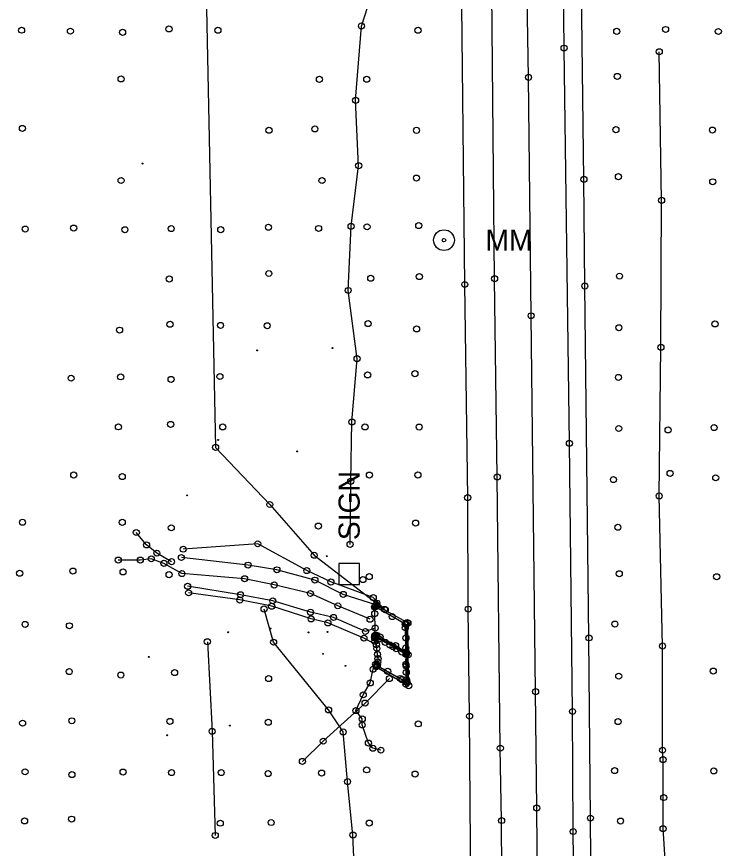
# Model space of a CAD drawing. Extents: x 20503438 to 20508873, y 7964251 to 7984667.
# Drawn here: x 20505218.6 to 20505452, y 7982531.3 to 7982806.9 of the extents above; entities that cross this region are included whole.
import ezdxf

# ---------------------------------------------------------------- set-up
doc = ezdxf.new("R2010")
doc.units = 0
for name, color, linetype in [('SurBreakLine', 7, 'Continuous'), ('SurConcreteSlab', 7, 'Continuous'), ('SurControl', 7, 'Continuous'), ('SurDrainageArrowDown', 7, 'Continuous'), ('SurEdgeRoadPaved', 7, 'Continuous'), ('SurEdgeShoulderPaved', 7, 'Continuous'), ('SurFenceWire', 7, 'Continuous'), ('SurPointsNonDTM', 7, 'Continuous'), ('SurRoadPoints', 7, 'Continuous'), ('SurSurveyPoints', 7, 'Continuous')]:
    doc.layers.add(name, color=color, linetype=linetype)

msp = doc.modelspace()

# ---------------------------------------------------------------- linework, layer by layer
at = {"layer": 'SurBreakLine'}
for points in [[(20505398.64, 7981809.84), (20505397.46, 7981930.08), (20505397.17, 7981970), (20505396.52, 7982021.97), (20505396.21, 7982060.19), (20505395.53, 7982104.61), (20505393.93, 7982230.88), (20505393.64, 7982260.99), (20505392.31, 7982377.38), (20505390.8, 7982544.69), (20505390.42, 7982583.24), (20505388.95, 7982707.76), (20505388.09, 7982786.72), (20505387.46, 7982826.69)], [(20505340.63, 7982610.34), (20505336.66, 7982614.39), (20505322.64, 7982619.57), (20505314.65, 7982623.35), (20505298.43, 7982632.21), (20505273.71, 7982630.43)], [(20505337.51, 7982612.01), (20505326.72, 7982615.45), (20505317.35, 7982620.19), (20505304.77, 7982623.61), (20505295.2, 7982625.16), (20505273.12, 7982627.68)], [(20505337.31, 7982604.3), (20505334.09, 7982603.16), (20505323.5, 7982607.84), (20505315.88, 7982609.53), (20505303.39, 7982613.32), (20505292.7, 7982615.34), (20505275.16, 7982618.14)], [(20505337.7, 7982598.79), (20505333.58, 7982600.97), (20505321.65, 7982606.02), (20505316.09, 7982607.34), (20505303.02, 7982611.52), (20505292.49, 7982613.61), (20505275.5, 7982615.98)], [(20505337.99, 7982591.95), (20505338.04, 7982592.08), (20505338.18, 7982593.06), (20505338.24, 7982594.21), (20505338.08, 7982595.57), (20505337.86, 7982597.54), (20505337.7, 7982598.79), (20505337.22, 7982599.92), (20505337.17, 7982601.01), (20505337.13, 7982601.25), (20505337.19, 7982601.96), (20505337.31, 7982604.3), (20505337.14, 7982609.11), (20505337.07, 7982611.31), (20505337.51, 7982612.01)], [(20505337.99, 7982591.95), (20505341.45, 7982589.97), (20505345.59, 7982587.61), (20505346.21, 7982587.25), (20505347.62, 7982586.44), (20505347.64, 7982587.24), (20505347.6, 7982589.6), (20505347.58, 7982591.74), (20505347.47, 7982592.3), (20505347.52, 7982595.56), (20505346.19, 7982596.33), (20505344.28, 7982597.43), (20505343.26, 7982598.13), (20505342.17, 7982598.7), (20505340.62, 7982599.55), (20505338.53, 7982600.72), (20505337.34, 7982601.56), (20505337.68, 7982601.97), (20505338.94, 7982601.38), (20505344.05, 7982598.5), (20505347.48, 7982596.39), (20505347.45, 7982597.73), (20505347.49, 7982601.01), (20505347.27, 7982604.38), (20505347.28, 7982605.65), (20505342.94, 7982608.12), (20505337.32, 7982611.34), (20505337.07, 7982611.31)]]:
    msp.add_lwpolyline(points, dxfattribs=at)
at = {"layer": 'SurConcreteSlab'}
for points in [[(20505337.67, 7982591.49), (20505347.44, 7982585.76), (20505348.4, 7982585.19), (20505348.24, 7982595.47), (20505348.16, 7982605.95), (20505347.86, 7982606.16), (20505337.62, 7982611.79), (20505337.43, 7982611.41), (20505347.43, 7982605.65), (20505347.57, 7982605.57), (20505347.67, 7982595.86), (20505347.85, 7982586.29), (20505347.76, 7982586.31), (20505337.88, 7982591.85)], [(20505337.84, 7982601.52), (20505347.59, 7982596.08)]]:
    msp.add_lwpolyline(points, dxfattribs=at)
at = {"layer": 'SurControl'}
for centre in [(20505260.22, 7982758.19), (20505323.12, 7982697.06), (20505298.23, 7982696.31), (20505285.26, 7982666.65), (20505311.49, 7982662.83), (20505275.08, 7982648.28), (20505321.26, 7982628.12), (20505302.66, 7982604.16), (20505321.5, 7982603.02), (20505288.65, 7982602.93), (20505315.24, 7982602.86), (20505262.3, 7982594.75), (20505320.02, 7982595.79), (20505327.45, 7982591.79), (20505289.21, 7982572.01), (20505268.43, 7982568.78)]:
    msp.add_circle(centre, 0.15, dxfattribs=at)
at = {"layer": 'SurDrainageArrowDown'}
for points in [[(20505328.97, 7982632.04), (20505329.19, 7982652.95), (20505329.61, 7982672.6), (20505331.29, 7982693.55), (20505328.36, 7982716.15), (20505329.31, 7982737.42), (20505331.83, 7982757.48), (20505330.83, 7982779.14), (20505332.76, 7982803.76), (20505334.91, 7982810.26)], [(20505433.67, 7982507.11), (20505434.24, 7982513.88), (20505432.64, 7982537.87), (20505432.65, 7982560.73), (20505432.48, 7982563.85), (20505432.47, 7982598.37), (20505431.36, 7982648.08), (20505431.94, 7982697.33), (20505432.18, 7982746.04), (20505431.39, 7982795.23)], [(20505269.85, 7982626.3), (20505265, 7982629.13), (20505261.61, 7982631.85), (20505258.19, 7982635.96)], [(20505335.62, 7982607.22), (20505324.93, 7982611.68), (20505315.87, 7982615.75), (20505303.86, 7982618.58), (20505294.06, 7982620.66), (20505273.28, 7982622.35), (20505267.35, 7982625.75), (20505263.13, 7982627.24), (20505259.49, 7982626.82), (20505252.2, 7982626.82)], [(20505341.65, 7982280.49), (20505338.19, 7982329.69), (20505336.31, 7982381.46), (20505334.66, 7982414.52), (20505332.86, 7982439.51), (20505332.04, 7982464.58), (20505332.94, 7982488.07), (20505331.04, 7982511.58), (20505329.95, 7982535.72), (20505328.15, 7982553.44), (20505326.7, 7982569.9), (20505321.88, 7982577.19), (20505303.66, 7982599.63), (20505300.5, 7982610.62)], [(20505339.19, 7982563.86), (20505336.53, 7982564.49), (20505335.05, 7982566.22), (20505333, 7982572.22), (20505333.04, 7982574.2), (20505330.93, 7982576.95), (20505333.36, 7982582.18), (20505335.68, 7982586.14), (20505336.63, 7982590.65), (20505337.44, 7982592.34)]]:
    msp.add_lwpolyline(points, dxfattribs=at)
at = {"layer": 'SurEdgeRoadPaved'}
for points in [[(20505403.63, 7982474.93), (20505402.88, 7982536.9), (20505402.67, 7982576.67), (20505401.63, 7982665.51), (20505399.87, 7982796.43), (20505397.64, 7982996.42), (20505397.31, 7983043.62), (20505395.75, 7983196.59), (20505394.62, 7983287.56), (20505393.71, 7983393.22), (20505391.47, 7983583.96), (20505391.16, 7983613.2), (20505390.95, 7983649.19), (20505388.69, 7983846.62), (20505387.86, 7983937.63), (20505387.13, 7984000.04), (20505387.09, 7984002.85), (20505386.65, 7984030.88), (20505382.6, 7984465.04)], [(20505388.35, 7981679.93), (20505385.03, 7981993.21), (20505384.45, 7982039.17), (20505383.88, 7982095.02), (20505381.48, 7982299.61), (20505380.65, 7982383.29), (20505379.4, 7982506.12), (20505379.18, 7982540.54), (20505378.75, 7982564.52), (20505377.74, 7982654.37), (20505376.87, 7982720.03), (20505375.97, 7982814.93)]]:
    msp.add_lwpolyline(points, dxfattribs=at)
at = {"layer": 'SurEdgeShoulderPaved'}
for points in [[(20505376.33, 7981854.83), (20505375.9, 7981890.93), (20505375.62, 7981921.5), (20505375.22, 7981960.81), (20505374.97, 7981989.08), (20505374.41, 7982023.3), (20505374.1, 7982059.76), (20505373.58, 7982096.65), (20505373.13, 7982134.3), (20505372.89, 7982167.83), (20505372.29, 7982205.3), (20505371.89, 7982239.27), (20505371.72, 7982275.43), (20505370.69, 7982352.42), (20505370.32, 7982389.99), (20505369.91, 7982434.24), (20505369.5, 7982468.48), (20505369.07, 7982503.94), (20505368.59, 7982575.12), (20505368.11, 7982610.58), (20505367.94, 7982647.52), (20505366.98, 7982718.13), (20505365.41, 7982861.87)], [(20505409.22, 7982474.99), (20505408.61, 7982541.34), (20505408.12, 7982601.06), (20505406.74, 7982717.6), (20505406.44, 7982753), (20505405.66, 7982815.99)]]:
    msp.add_lwpolyline(points, dxfattribs=at)
at = {"layer": 'SurFenceWire'}
for points in [[(20505263.07, 7983570.84), (20505264.2, 7983465.89), (20505264.6, 7983384.22), (20505265.76, 7983299.57), (20505267.13, 7983213.61), (20505277.91, 7983026.79), (20505279.9, 7982903.03), (20505280.94, 7982831.19), (20505284.45, 7982664.16), (20505302.4, 7982645.24), (20505317.11, 7982628.42), (20505340.63, 7982610.34)], [(20505340.4, 7982610.5), (20505337.86, 7982612.57)], [(20505281.71, 7982599.79), (20505283.3, 7982570.11), (20505284.33, 7982535.6)], [(20505342, 7982587.56), (20505333.94, 7982579.45), (20505320.09, 7982566.84), (20505313.2, 7982560.14)]]:
    msp.add_lwpolyline(points, dxfattribs=at)
at = {"layer": 'SurPointsNonDTM'}
for centre in [(20505284.45, 7982664.16), (20505302.4, 7982645.24), (20505317.11, 7982628.42), (20505337.86, 7982612.57), (20505340.4, 7982610.5), (20505340.63, 7982610.34), (20505281.71, 7982599.79), (20505342, 7982587.56), (20505333.94, 7982579.45), (20505283.3, 7982570.11), (20505320.09, 7982566.84), (20505313.2, 7982560.14), (20505432.87, 7982548.16), (20505284.33, 7982535.6)]:
    msp.add_circle(centre, 1, dxfattribs=at)
at = {"layer": 'SurRoadPoints'}
msp.add_lwpolyline([(20505332.1, 7982622.22), (20505332.1, 7982622.22), (20505332.1, 7982625.65), (20505325.24, 7982625.65), (20505325.24, 7982618.79), (20505332.1, 7982618.79), (20505332.1, 7982622.22)], dxfattribs=at)
for radius in [3.43, 0.571]:
    msp.add_circle((20505360.09, 7982732.81), radius, dxfattribs=at)
at = {"layer": 'SurSurveyPoints'}
for centre in [(20505332.76, 7982803.76), (20505220.2, 7982802.37), (20505236.35, 7982802.05), (20505253.63, 7982801.66), (20505269.01, 7982802.8), (20505285.23, 7982802.35), (20505351.49, 7982802.34), (20505417.31, 7982801.99), (20505433.48, 7982802.62), (20505450.96, 7982801.95), (20505399.87, 7982796.43), (20505431.39, 7982795.23), (20505417.5, 7982787.06), (20505253.13, 7982786.24), (20505318.83, 7982786.1), (20505334.52, 7982786.12), (20505388.09, 7982786.72), (20505330.83, 7982779.14), (20505220.47, 7982769.85), (20505302.13, 7982769.23), (20505317.32, 7982769.65), (20505350.99, 7982769.2), (20505417.03, 7982769.42), (20505449.02, 7982769.28), (20505331.83, 7982757.48), (20505417.85, 7982753.85), (20505253.15, 7982752.58), (20505319.69, 7982752.57), (20505350.98, 7982753.37), (20505406.44, 7982753), (20505449.11, 7982752.15), (20505432.18, 7982746.04), (20505329.31, 7982737.42), (20505334.61, 7982737.23), (20505351.74, 7982737.64), (20505221.39, 7982736.49), (20505237.44, 7982736.83), (20505254.4, 7982736.28), (20505269.74, 7982736.65), (20505286.16, 7982736.29), (20505301.96, 7982737.08), (20505318.56, 7982736.69), (20505302.08, 7982721.76), (20505351.93, 7982720.73), (20505418.22, 7982720.89), (20505269.11, 7982719.95), (20505335.82, 7982720.2), (20505366.98, 7982718.13), (20505376.87, 7982720.03), (20505328.36, 7982716.15), (20505406.74, 7982717.6), (20505388.95, 7982707.76), (20505269.35, 7982704.94), (20505286.08, 7982704.58), (20505301.53, 7982704.48), (20505334.96, 7982705.17), (20505449.85, 7982705.07), (20505252.66, 7982703.01), (20505351.01, 7982703.4), (20505418.01, 7982703.79), (20505431.94, 7982697.33), (20505331.29, 7982693.55), (20505285.87, 7982687.64), (20505334.81, 7982688.18), (20505350.47, 7982688.59), (20505236.6, 7982687.09), (20505253.01, 7982687.52), (20505269.71, 7982686.68), (20505417.88, 7982687.36), (20505269.56, 7982671.77), (20505329.61, 7982672.6), (20505252.27, 7982670.96), (20505286.8, 7982670.94), (20505333.93, 7982670.95), (20505351.87, 7982670.9), (20505417.99, 7982670.42), (20505434.32, 7982669.96), (20505449.56, 7982670.73), (20505401.63, 7982665.51), (20505237.46, 7982655.01), (20505335.39, 7982654.99), (20505351.45, 7982655.01), (20505434.96, 7982655.56), (20505253.52, 7982654.47), (20505329.19, 7982652.95), (20505377.74, 7982654.37), (20505416.22, 7982653.48), (20505450.1, 7982654.08), (20505367.94, 7982647.52), (20505431.36, 7982648.08), (20505220.49, 7982639.36), (20505253.52, 7982639.33), (20505318.48, 7982638.09), (20505350.7, 7982639.08), (20505258.19, 7982635.96), (20505269.76, 7982637.52), (20505417.68, 7982637.7), (20505261.61, 7982631.85), (20505273.71, 7982630.43), (20505298.43, 7982632.21), (20505328.97, 7982632.04), (20505263.13, 7982627.24), (20505265, 7982629.13), (20505273.12, 7982627.68), (20505252.2, 7982626.82), (20505259.49, 7982626.82), (20505267.35, 7982625.75), (20505269.85, 7982626.3), (20505295.2, 7982625.16), (20505219.55, 7982622.45), (20505237.19, 7982623.18), (20505253.8, 7982622.89), (20505269.05, 7982622), (20505273.28, 7982622.35), (20505304.77, 7982623.61), (20505314.65, 7982623.35), (20505418.16, 7982622.32), (20505294.06, 7982620.66), (20505317.35, 7982620.19), (20505322.64, 7982619.57), (20505333.24, 7982620.35), (20505335.34, 7982621.37), (20505450.41, 7982621.31), (20505275.16, 7982618.14), (20505275.5, 7982615.98), (20505303.86, 7982618.58), (20505292.49, 7982613.61), (20505292.7, 7982615.34), (20505303.39, 7982613.32), (20505315.87, 7982615.75), (20505326.72, 7982615.45), (20505336.66, 7982614.39), (20505300.5, 7982610.62), (20505303.02, 7982611.52), (20505324.93, 7982611.68), (20505337.07, 7982611.31), (20505337.32, 7982611.34), (20505337.43, 7982611.41), (20505337.51, 7982612.01), (20505337.62, 7982611.79), (20505368.11, 7982610.58), (20505315.88, 7982609.53), (20505323.5, 7982607.84), (20505337.14, 7982609.11), (20505342.94, 7982608.12), (20505221.36, 7982605.52), (20505236.01, 7982605.06), (20505316.09, 7982607.34), (20505321.65, 7982606.02), (20505335.62, 7982607.22), (20505347.28, 7982605.65), (20505347.43, 7982605.65), (20505347.57, 7982605.57), (20505347.86, 7982606.16), (20505348.16, 7982605.95), (20505416.69, 7982605.63), (20505334.09, 7982603.16), (20505337.31, 7982604.3), (20505347.27, 7982604.38), (20505303.66, 7982599.63), (20505333.58, 7982600.97), (20505337.13, 7982601.25), (20505337.17, 7982601.01), (20505337.19, 7982601.96), (20505337.22, 7982599.92), (20505337.34, 7982601.56), (20505337.68, 7982601.97), (20505337.84, 7982601.52), (20505338.53, 7982600.72), (20505338.94, 7982601.38), (20505340.62, 7982599.55), (20505347.49, 7982601.01), (20505408.12, 7982601.06), (20505337.7, 7982598.79), (20505337.86, 7982597.54), (20505342.17, 7982598.7), (20505343.26, 7982598.13), (20505344.05, 7982598.5), (20505344.28, 7982597.43), (20505347.45, 7982597.73), (20505432.47, 7982598.37), (20505338.08, 7982595.57), (20505338.24, 7982594.21), (20505346.19, 7982596.33), (20505347.48, 7982596.39), (20505347.52, 7982595.56), (20505347.59, 7982596.08), (20505347.67, 7982595.86), (20505348.24, 7982595.47), (20505337.44, 7982592.34), (20505337.67, 7982591.49), (20505337.88, 7982591.85), (20505337.99, 7982591.95), (20505338.04, 7982592.08), (20505338.18, 7982593.06), (20505347.47, 7982592.3), (20505347.58, 7982591.74), (20505235.96, 7982589.87), (20505253.06, 7982588.75), (20505270.87, 7982589.54), (20505336.63, 7982590.65), (20505341.45, 7982589.97), (20505347.6, 7982589.6), (20505417.98, 7982588.37), (20505449.28, 7982590.05), (20505302, 7982587.55), (20505335.68, 7982586.14), (20505345.59, 7982587.61), (20505346.21, 7982587.25), (20505347.44, 7982585.76), (20505347.62, 7982586.44), (20505347.64, 7982587.24), (20505347.76, 7982586.31), (20505347.85, 7982586.29), (20505348.4, 7982585.19), (20505390.42, 7982583.24), (20505333.36, 7982582.18), (20505321.88, 7982577.19), (20505330.93, 7982576.95), (20505368.59, 7982575.12), (20505402.67, 7982576.67), (20505220.52, 7982572.8), (20505236.83, 7982573.59), (20505269.31, 7982573.38), (20505301.88, 7982573.11), (20505333, 7982572.22), (20505333.04, 7982574.2), (20505351.57, 7982572.57), (20505417.76, 7982573.31), (20505326.7, 7982569.9), (20505335.05, 7982566.22), (20505336.53, 7982564.49), (20505339.19, 7982563.86), (20505378.75, 7982564.52), (20505432.48, 7982563.85), (20505432.65, 7982560.73), (20505221.34, 7982556.68), (20505236.88, 7982555.75), (20505253.79, 7982556.59), (20505269.85, 7982556.44), (20505286.3, 7982556.43), (20505301.85, 7982556.1), (20505319.55, 7982556.27), (20505334.48, 7982557.33), (20505350.51, 7982555.95), (20505416.61, 7982557.08), (20505449.46, 7982556.99), (20505328.15, 7982553.44), (20505390.8, 7982544.69), (20505221.2, 7982540.41), (20505236.75, 7982541.01), (20505285.98, 7982539.66), (20505302.85, 7982539.88), (20505335.33, 7982539.71), (20505379.18, 7982540.54), (20505408.61, 7982541.34), (20505418.56, 7982540.36), (20505402.88, 7982536.9), (20505432.64, 7982537.87), (20505329.95, 7982535.72)]:
    msp.add_circle(centre, 1, dxfattribs=at)

# ---------------------------------------------------------------- texts
at = {"layer": 'SurRoadPoints'}
for s, rotation, p in [('MM', 360, (20505373.8, 7982729.32)), ('SIGN', 90, (20505332.17, 7982633.43))]:
    msp.add_text(s, height=6.995, rotation=rotation, dxfattribs=at).set_placement(p)

doc.saveas('drawing.dxf')
